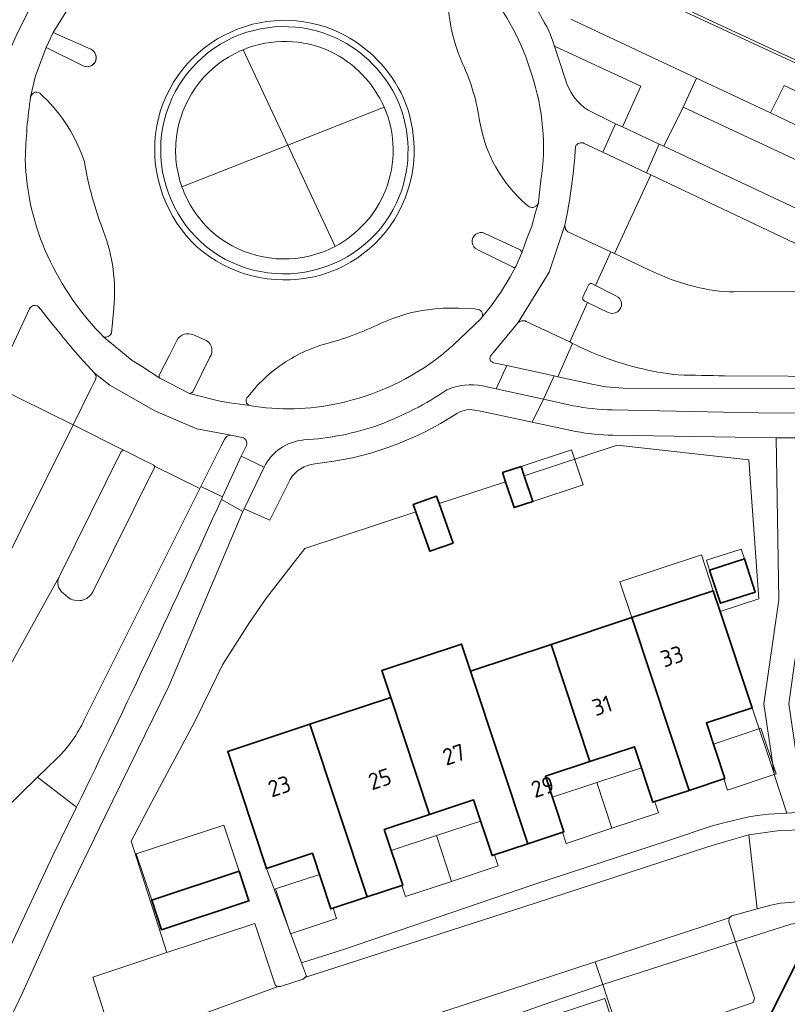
# Model space of a CAD drawing. Header units: metres. Extents: x 149984 to 156489, y 469398 to 478068.
# Tile 472 of 656: x 153857 to 153919, y 473447 to 473527. Entities that reach past the tile are written whole.
import ezdxf
from ezdxf.enums import TextEntityAlignment as Align

# ---------------------------------------------------------------- set-up
doc = ezdxf.new("R2010")
doc.units = ezdxf.units.M
doc.header["$LTSCALE"] = 0.75
for name, color, linetype, lineweight in [('B-WE-GR-BEPLANTING_CULTUUR_HEESTERS-GV', 252, 'Continuous', 18), ('B-WE-GR-BEPLANTING_CULTUUR_VASTE PLANTENVAK-GV', 252, 'Continuous', 18), ('B-WE-OG-BEBOUWING-GV', 6, 'Continuous', 35), ('B-WE-OG-BEBOUWING-T18', 1, 'Continuous', 18), ('B-WE-OG-BEBOUWING_LUIFEL-GV', 6, 'Continuous', 18), ('B-WE-OG-TERREIN_BEGROEID-GV', 252, 'Continuous', 18), ('B-WE-OG-TERREIN_ERF-GV', 252, 'Continuous', 18), ('B-WE-OG-TERREIN_OEVER-GV', 252, 'Continuous', 18), ('B-WE-OG-WATER_MEER-GV', 252, 'Continuous', 18), ('B-WE-VH-GESLOTENVERHARDING_ASFALT-GV', 252, 'Continuous', 18), ('B-WE-VH-OPENVERHARDING_BETONELEMENT-GV', 252, 'Continuous', 18), ('B-WE-VH-OPENVERHARDING_BETONSTRAATSTEEN-GV', 252, 'Continuous', 18), ('B-WE-VH-OPENVERHARDING_STRAATBAKSTEEN-GV', 252, 'Continuous', 18), ('B-WE-VH-OPENVERHARDING_TEGEL-GV', 252, 'Continuous', 18)]:
    doc.layers.add(name, color=color, linetype=linetype, lineweight=lineweight)
doc.styles.add('NLCS-ISO-M750-T18', font='NLCS-ISO.ttf', dxfattribs={"height": 1.35})

msp = doc.modelspace()

# ---------------------------------------------------------------- linework, layer by layer
at = {"layer": 'B-WE-GR-BEPLANTING_CULTUUR_HEESTERS-GV'}
for points in [[(153892.086, 473531.504, 0.138901), (153893.164, 473523.643)], [(153898.772, 473522.727, 0.100494), (153895, 473529.817)], [(153893.164, 473523.643, -0.070947), (153894.57, 473518.882)], [(153899.517, 473514.154, 0.11792), (153898.772, 473522.727)], [(153859.009, 473521.129, 0.629539), (153858.169, 473520.956)], [(153858.161, 473520.945, 0.031394), (153857.73, 473515.879)], [(153862.515, 473515.654, 0.128658), (153859.178, 473520.961)], [(153894.57, 473518.882, 0.17508), (153898.3, 473512.242)], [(153857.73, 473515.879, 0.102932), (153859.549, 473508.02)], [(153864.076, 473510.011, -0.048684), (153862.515, 473515.654)], [(153898.564, 473512.024, 0.451854), (153899.308, 473512.324)], [(153864.908, 473503.815, 0.113293), (153864.076, 473510.011)], [(153859.549, 473508.02, 0.086635), (153864.087, 473501.465)], [(153892.875, 473503.804, 0.125058), (153886.246, 473502.437)], [(153894.703, 473503.014, 0.536672), (153894.431, 473503.696)], [(153894.649, 473502.949, 0.059096), (153894.703, 473503.014)], [(153886.246, 473502.437, -0.044818), (153881.677, 473500.794)], [(153864.087, 473501.465, 0.358236), (153864.712, 473501.781)], [(153881.677, 473500.794, 0.043237), (153879.774, 473500)], [(153891.457, 473500, 0.016748), (153892.461, 473500.849)], [(153879.774, 473500, 0.092288), (153876.319, 473497.291)], [(153883.105, 473496.087, 0.115972), (153891.457, 473500)], [(153875.754, 473496.615, 0.582381), (153875.912, 473495.911)], [(153875.912, 473495.911, 0.097039), (153883.105, 473496.087)], [(153892.7, 473495.277, -0.122126), (153881.203, 473491.193)], [(153894.372, 473495.496, 0.206402), (153892.7, 473495.277)], [(153905.348, 473493.515, -0.04588), (153902.341, 473493.807)], [(153881.203, 473491.193, 0.22316), (153879.181, 473489.922)]]:
    msp.add_lwpolyline(points, format="xyb", dxfattribs=at)
at = {"layer": 'B-WE-GR-BEPLANTING_CULTUUR_HEESTERS-GV', "flags": 128}
for points in [[(153858.169, 473520.956), (153858.161, 473520.945)], [(153859.178, 473520.961), (153859.009, 473521.129)], [(153899.308, 473512.324), (153899.327, 473512.393), (153899.517, 473514.154)], [(153898.3, 473512.242), (153898.564, 473512.024)], [(153864.712, 473501.781), (153864.908, 473503.815)], [(153894.431, 473503.696), (153894.138, 473503.763), (153892.875, 473503.804)], [(153892.461, 473500.849), (153894.649, 473502.949)], [(153876.319, 473497.291), (153875.754, 473496.615)], [(153902.341, 473493.807), (153898.811, 473494.555), (153894.372, 473495.496)], [(153889.382, 473487.304), (153889.173, 473487.898), (153891.06, 473488.563), (153891.269, 473487.959), (153896.653, 473489.731), (153896.406, 473490.477), (153897.907, 473490.974), (153898.155, 473490.225), (153905.698, 473492.707), (153916.371, 473491.506), (153917.164, 473480.254), (153914.037, 473479.219), (153916.622, 473471.406), (153918.411, 473466.082), (153917.572, 473471.722), (153918.783, 473480.161), (153918.587, 473493.306), (153905.348, 473493.515)], [(153879.181, 473489.922), (153877.548, 473486.619), (153875.461, 473487.543), (153875.361, 473487.327), (153869.368, 473473.151), (153864.18, 473462.57), (153860.74, 473455.48), (153857.49, 473448.3), (153854.46, 473441.95)], [(153864.79, 473444.55), (153863.189, 473449.582), (153869.207, 473451.564), (153866.312, 473460.593), (153867.988, 473463.798), (153871.46, 473470.29), (153872.74, 473472.88), (153873.7, 473474.9), (153875.9, 473478.33), (153877.27, 473480.33), (153880.37, 473484.33), (153889.382, 473487.304)]]:
    msp.add_lwpolyline(points, dxfattribs=at)
at = {"layer": 'B-WE-GR-BEPLANTING_CULTUUR_VASTE PLANTENVAK-GV'}
for points in [[(153882.46, 473524.614, 0.209367), (153875.391, 473524.758)], [(153875.391, 473524.758, 0.023848), (153874.677, 473524.425)], [(153886.814, 473520.093, 0.177013), (153882.46, 473524.614)], [(153874.677, 473524.425, 0.246039), (153869.98, 473517.684)], [(153886.917, 473513.355, 0.200503), (153886.814, 473520.093)], [(153869.98, 473517.684, 0.116983), (153870.419, 473513.641)], [(153870.419, 473513.641, 0.121537), (153872.742, 473510.113)], [(153882.835, 473508.813, 0.177414), (153886.917, 473513.355)], [(153872.742, 473510.113, 0.247513), (153880.738, 473508.022)], [(153880.738, 473508.022, 0.063555), (153882.835, 473508.813)]]:
    msp.add_lwpolyline(points, format="xyb", dxfattribs=at)
at = {"layer": 'B-WE-GR-BEPLANTING_CULTUUR_VASTE PLANTENVAK-GV', "flags": 128}
for points in [[(153870.419, 473513.641), (153879.004, 473517.019), (153875.391, 473524.758)], [(153875.391, 473524.758), (153879.004, 473517.019)], [(153886.814, 473520.093), (153879.004, 473517.019), (153882.835, 473508.813)], [(153879.004, 473517.019), (153886.814, 473520.093)], [(153882.835, 473508.813), (153879.004, 473517.019), (153870.419, 473513.641)]]:
    msp.add_lwpolyline(points, dxfattribs=at)
at = {"layer": 'B-WE-OG-BEBOUWING-GV', "flags": 128}
for points in [[(153896.406, 473490.477), (153896.653, 473489.731), (153897.348, 473487.633), (153898.849, 473488.129), (153898.155, 473490.225), (153897.907, 473490.974)], [(153889.382, 473487.304), (153890.513, 473484.094), (153892.4, 473484.759), (153891.269, 473487.959), (153891.06, 473488.563), (153889.173, 473487.898)], [(153913.187, 473482.575), (153914.062, 473479.877), (153916.88, 473480.79), (153916.006, 473483.488)], [(153911.515, 473464.712), (153914.413, 473465.671), (153912.919, 473470.181), (153916.622, 473471.406), (153914.037, 473479.219), (153913.48, 473480.901), (153906.88, 473478.716)], [(153900.336, 473476.55), (153903.477, 473467.055), (153907.101, 473468.254), (153908.594, 473463.745), (153911.515, 473464.712), (153906.88, 473478.716)], [(153887.343, 473472.249), (153890.486, 473462.754), (153894.058, 473463.936), (153895.551, 473459.427), (153898.448, 473460.386), (153893.812, 473474.39), (153893.088, 473476.578), (153886.619, 473474.437)], [(153898.448, 473460.386), (153901.371, 473461.354), (153899.878, 473465.864), (153903.477, 473467.055), (153900.336, 473476.55), (153893.812, 473474.39)], [(153890.486, 473462.754), (153887.343, 473472.249), (153880.787, 473470.078), (153885.424, 473456.074), (153888.316, 473457.032), (153886.823, 473461.541)], [(153880.787, 473470.078), (153874.14, 473467.878), (153877.285, 473458.386), (153880.995, 473459.611), (153882.487, 473455.102), (153885.424, 473456.074)], [(153868.767, 473453.411), (153875.855, 473455.749), (153875.062, 473458.152), (153867.973, 473455.814)], [(153924.29, 473443.54), (153920.708, 473445.343), (153922.055, 473448.024), (153924.072, 473452.046), (153921.526, 473453.324), (153919.508, 473449.302), (153918.162, 473446.621), (153913.382, 473437.093), (153919.512, 473434.017)]]:
    msp.add_lwpolyline(points, close=True, dxfattribs=at)
at = {"layer": 'B-WE-OG-BEBOUWING_LUIFEL-GV', "flags": 128}
for points in [[(153897.907, 473490.974), (153898.849, 473488.129), (153902.939, 473489.483), (153901.997, 473492.328)], [(153906.88, 473478.716), (153913.48, 473480.901), (153912.514, 473483.817), (153905.914, 473481.632)], [(153913.187, 473482.575), (153916.006, 473483.488), (153915.75, 473484.278), (153912.931, 473483.365)], [(153913.486, 473468.469), (153914.413, 473465.671), (153914.336, 473465.645), (153914.635, 473464.741), (153918.567, 473466.042), (153917.342, 473469.745)], [(153907.668, 473466.543), (153904.044, 473465.344), (153905.27, 473461.641), (153909.037, 473462.888), (153908.738, 473463.793), (153908.594, 473463.745)], [(153904.044, 473465.344), (153900.445, 473464.152), (153901.371, 473461.354), (153901.27, 473461.321), (153901.57, 473460.415), (153905.27, 473461.641)], [(153867.973, 473455.814), (153875.062, 473458.152), (153873.824, 473461.903), (153866.722, 473459.566)], [(153894.624, 473462.226), (153891.052, 473461.044), (153892.28, 473457.338), (153896.051, 473458.588), (153895.751, 473459.493), (153895.551, 473459.427)], [(153891.052, 473461.044), (153887.389, 473459.832), (153888.316, 473457.032), (153888.24, 473457.007), (153888.54, 473456.1), (153892.28, 473457.338)], [(153881.56, 473457.903), (153878.014, 473456.729), (153879.217, 473453.095), (153882.946, 473454.329), (153882.671, 473455.163), (153882.487, 473455.102)], [(153900.587, 473446.488), (153902.02, 473442.219), (153902.964, 473439.406), (153904.134, 473439.79), (153903.208, 473442.609), (153906.093, 473443.557), (153904.688, 473447.835)]]:
    msp.add_lwpolyline(points, close=True, dxfattribs=at)
at = {"layer": 'B-WE-OG-TERREIN_BEGROEID-GV', "flags": 128}
for points in [[(153901.943, 473527.237), (153912.13, 473522.448), (153918.12, 473519.632), (153919.217, 473521.86), (153930.99, 473516.332), (153933.771, 473515.06), (153934.593, 473516.943), (153929.022, 473519.566), (153909.046, 473528.849)], [(153905.565, 473518.756), (153906.112, 473518.493), (153907.599, 473521.795), (153900.618, 473525.036), (153901.49, 473522.385)], [(153903.344, 473519.843), (153905.565, 473518.756)], [(153926.562, 473505.995), (153926.414, 473506.064), (153908.421, 473514.614), (153905.471, 473508.225), (153908.315, 473506.893)], [(153915.551, 473505.153), (153924.89, 473505.134), (153926.373, 473505.148)], [(153853.106, 473477.271), (153861.607, 473494.343), (153855.135, 473497.534), (153854.236, 473495.712), (153848.902, 473485.93), (153848.176, 473484.401), (153849.335, 473483.816), (153828.52, 473439.031), (153830.841, 473443.107), (153837.769, 473454.748)], [(153871.96, 473489.355), (153871.87, 473489.176), (153862.512, 473470.442)], [(153873.62, 473488.29), (153873.718, 473488.506), (153871.96, 473489.355)], [(153860.285, 473467.302), (153858.719, 473465.774), (153861.868, 473463.344)], [(153777.99, 473284.39), (153792.85, 473316.07), (153797.49, 473326.12), (153802.27, 473336.2), (153810.37, 473353.73), (153815.45, 473364.39), (153820.23, 473374.66), (153825.31, 473385.35), (153833.83, 473403.85), (153836.96, 473410.26), (153843.44, 473424.3), (153846.9, 473431.59), (153856.01, 473450.98), (153858.57, 473456.49), (153859.97, 473459.44), (153861.868, 473463.344), (153858.719, 473465.774), (153850.317, 473457.576)]]:
    msp.add_lwpolyline(points, dxfattribs=at)
at = {"layer": 'B-WE-OG-TERREIN_BEGROEID-GV'}
for points in [[(153901.49, 473522.385, 0.181567), (153903.344, 473519.843)], [(153908.315, 473506.893, 0.061445), (153912.404, 473505.456)], [(153912.404, 473505.456, 0.074686), (153915.551, 473505.153)], [(153861.868, 473463.344, 0.00769), (153873.62, 473488.29)], [(153862.512, 473470.442, -0.090744), (153860.285, 473467.302)]]:
    msp.add_lwpolyline(points, format="xyb", dxfattribs=at)
at = {"layer": 'B-WE-OG-TERREIN_BEGROEID-GV', "flags": 128}
msp.add_lwpolyline([(154000, 473478.44), (153954.052, 473500), (153939.82, 473506.68), (153911.029, 473520.106), (153909.477, 473516.93), (153923.375, 473510.41), (153931.271, 473506.663), (153937.38, 473503.796), (153945.479, 473500), (153953.93, 473496.039), (153954.016, 473496.001), (154000, 473474.457), (154022.968, 473463.686), (154025.879, 473462.321), (154026.109, 473462.189), (154027.715, 473465.598), (154010.546, 473473.495)], close=True, dxfattribs=at)
at = {"layer": 'B-WE-OG-TERREIN_ERF-GV', "flags": 128}
for points in [[(153880.787, 473470.078), (153887.343, 473472.249), (153886.619, 473474.437), (153893.088, 473476.578), (153893.812, 473474.39), (153900.336, 473476.55), (153906.88, 473478.716), (153913.48, 473480.901), (153914.037, 473479.219), (153917.164, 473480.254), (153916.371, 473491.506), (153905.698, 473492.707), (153898.155, 473490.225), (153898.849, 473488.129), (153897.348, 473487.633), (153896.653, 473489.731), (153891.269, 473487.959), (153892.4, 473484.759), (153890.513, 473484.094), (153889.382, 473487.304), (153880.37, 473484.33), (153877.27, 473480.33), (153875.9, 473478.33), (153873.7, 473474.9), (153872.74, 473472.88), (153871.46, 473470.29), (153867.988, 473463.798), (153866.312, 473460.593), (153869.207, 473451.564), (153876.334, 473453.911), (153877.99, 473448.95), (153878.14, 473448.8), (153878.229, 473448.803), (153878.41, 473448.81), (153880.26, 473449.42), (153880.395, 473449.539), (153880.51, 473449.64), (153880.103, 473450.726), (153877.285, 473458.386), (153874.14, 473467.878)], [(153913.187, 473482.575), (153916.006, 473483.488), (153916.88, 473480.79), (153914.062, 473479.877)], [(153918.411, 473466.082), (153916.622, 473471.406), (153912.919, 473470.181), (153914.413, 473465.671), (153911.515, 473464.712), (153908.594, 473463.745), (153907.101, 473468.254), (153903.477, 473467.055), (153899.878, 473465.864), (153901.371, 473461.354), (153898.448, 473460.386), (153895.551, 473459.427), (153894.058, 473463.936), (153890.486, 473462.754), (153886.823, 473461.541), (153888.316, 473457.032), (153885.424, 473456.074), (153882.487, 473455.102), (153880.995, 473459.611), (153877.285, 473458.386), (153880.103, 473450.726), (153883.6, 473451.83), (153898.95, 473457.08), (153909.85, 473460.64), (153913.4, 473461.83), (153914.55, 473462.15), (153916.37, 473462.56), (153917.05, 473462.67), (153917.96, 473462.78), (153918.94, 473462.85), (153919.448, 473462.865), (153918.434, 473465.929)], [(153868.767, 473453.411), (153867.973, 473455.814), (153875.062, 473458.152), (153875.855, 473455.749)]]:
    msp.add_lwpolyline(points, close=True, dxfattribs=at)
for points in [[(153955.05, 473437.82), (153923.89, 473453.67), (153923.35, 473453.85), (153922.84, 473453.98), (153921.71, 473454.03), (153921.01, 473454.02), (153920.38, 473453.96), (153919.76, 473453.88), (153915.279, 473452.441), (153916.81, 473447.87), (153916.72, 473447.51), (153906.241, 473443.885), (153904.894, 473447.886), (153904.522, 473448.991), (153900.246, 473447.51), (153897.57, 473446.58)], [(153918.162, 473446.621), (153919.508, 473449.302), (153921.526, 473453.324), (153924.072, 473452.046), (153922.055, 473448.024), (153920.708, 473445.343)]]:
    msp.add_lwpolyline(points, dxfattribs=at)
at = {"layer": 'B-WE-OG-TERREIN_OEVER-GV', "flags": 128}
msp.add_lwpolyline([(154026.59, 473474.44), (154000, 473486.876), (153991.61, 473490.8), (153984.999, 473493.809), (153971.749, 473499.999), (153971.747, 473500), (153952.68, 473509.01), (153937.1, 473516.35), (153918.725, 473524.593), (153909.243, 473529.017), (153905.545, 473532.201), (153905.307, 473531.841), (153909.046, 473528.849), (153929.022, 473519.566), (153934.593, 473516.943), (153934.675, 473517.13), (153934.788, 473517.068), (153936.659, 473516.218), (153936.567, 473516.014), (153962.153, 473503.968), (153993.81, 473489.141), (154026.787, 473473.741)], dxfattribs=at)
at = {"layer": 'B-WE-OG-WATER_MEER-GV', "flags": 128}
msp.add_lwpolyline([(153918.05, 473599.4), (153916.09, 473593.34), (153909.271, 473570.643), (153906.085, 473559.529), (153905.545, 473532.201), (153909.243, 473529.017), (153918.725, 473524.593), (153937.1, 473516.35), (153952.68, 473509.01), (153971.747, 473500), (153971.749, 473499.999), (153984.999, 473493.809), (153991.61, 473490.8), (154000, 473486.876), (154026.59, 473474.44)], dxfattribs=at)
at = {"layer": 'B-WE-VH-GESLOTENVERHARDING_ASFALT-GV'}
for points in [[(153893.164, 473523.643, -0.138901), (153892.086, 473531.504)], [(153900.12, 473526.369, 0.022393), (153897.457, 473530.889)], [(153895, 473529.817, -0.100494), (153898.772, 473522.727)], [(153873.883, 473525.943, -0.235337), (153883.176, 473526.146)], [(153883.176, 473526.146, -0.177321), (153888.384, 473520.825)], [(153900.618, 473525.036, 0.013571), (153900.12, 473526.369)], [(153868.285, 473517.941, -0.249249), (153873.883, 473525.943)], [(153862.429, 473523.444, 1), (153863.045, 473524.788)], [(153863.045, 473524.788, -1), (153862.429, 473523.444)], [(153894.57, 473518.882, 0.070947), (153893.164, 473523.643)], [(153898.772, 473522.727, -0.11792), (153899.517, 473514.154)], [(153903.344, 473519.843, -0.181567), (153901.49, 473522.385)], [(153858.169, 473520.956, -0.629539), (153859.009, 473521.129)], [(153857.73, 473515.879, -0.031394), (153858.161, 473520.945)], [(153859.178, 473520.961, -0.128658), (153862.515, 473515.654)], [(153888.384, 473520.825, -0.19497), (153888.509, 473512.716)], [(153898.3, 473512.242, -0.17508), (153894.57, 473518.882)], [(153871.661, 473508.761, -0.237937), (153868.285, 473517.941)], [(153901.457, 473510.52, 0.033477), (153902.327, 473516.916)], [(153902.327, 473516.916, -0.429079), (153903.022, 473517.164)], [(153859.549, 473508.02, -0.102932), (153857.73, 473515.879)], [(153862.515, 473515.654, 0.048684), (153864.076, 473510.011)], [(153888.509, 473512.716, -0.247577), (153881.132, 473506.348)], [(153899.308, 473512.324, -0.451854), (153898.564, 473512.024)], [(153901.701, 473510.004, -0.260166), (153901.457, 473510.52)], [(153864.076, 473510.011, -0.113293), (153864.908, 473503.815)], [(153894.962, 473509.87, 1.017957), (153894.39, 473508.54)], [(153894.39, 473508.54, -1.017957), (153894.962, 473509.87)], [(153881.132, 473506.348, -0.239149), (153871.661, 473508.761)], [(153864.087, 473501.465, -0.086635), (153859.549, 473508.02)], [(153897.968, 473508.285, 0.204118), (153897.826, 473508.53)], [(153897.826, 473508.53, -0.204118), (153897.968, 473508.285)], [(153897.22, 473507.142, 0.381459), (153897.477, 473507.17)], [(153897.477, 473507.17, -0.381459), (153897.22, 473507.142)], [(153912.404, 473505.456, -0.061445), (153908.315, 473506.893)], [(153903.533, 473505.797, 0.308689), (153903.341, 473505.61)], [(153903.341, 473505.61, -0.308689), (153903.533, 473505.797)], [(153903.693, 473505.77, 0.180339), (153903.533, 473505.797)], [(153903.533, 473505.797, -0.180339), (153903.693, 473505.77)], [(153915.551, 473505.153, -0.074686), (153912.404, 473505.456)], [(153902.906, 473504.685, 0.319406), (153903.014, 473504.385)], [(153903.014, 473504.385, -0.319406), (153902.906, 473504.685)], [(153904.963, 473503.448, 1.017835), (153905.594, 473504.813)], [(153905.594, 473504.813, -1.017835), (153904.963, 473503.448)], [(153858.065, 473503.751, -0.449669), (153858.781, 473503.947)], [(153858.781, 473503.947, 0.010402), (153862.006, 473500)], [(153886.246, 473502.437, -0.125058), (153892.875, 473503.804)], [(153903.014, 473504.385, 0.077125), (153903.032, 473504.373)], [(153903.032, 473504.373, -0.077125), (153903.014, 473504.385)], [(153894.431, 473503.696, -0.536672), (153894.703, 473503.014)], [(153894.703, 473503.014, -0.059096), (153894.649, 473502.949)], [(153881.677, 473500.794, 0.044818), (153886.246, 473502.437)], [(153897.659, 473502.63, -0.234579), (153898.261, 473502.771)], [(153864.712, 473501.781, -0.358236), (153864.087, 473501.465)], [(153871.371, 473501.629, 0.400937), (153870.017, 473501.194)], [(153870.017, 473501.194, -0.400937), (153871.371, 473501.629)], [(153872.78, 473500, 0.421129), (153872.284, 473501.23)], [(153872.284, 473501.23, -0.421129), (153872.78, 473500)], [(153879.774, 473500, -0.043237), (153881.677, 473500.794)], [(153892.461, 473500.849, -0.016748), (153891.457, 473500)], [(153902.071, 473500.951, 0.023039), (153904.18, 473500)], [(153872.682, 473499.829, 0.056636), (153872.78, 473500)], [(153872.78, 473500, -0.056636), (153872.682, 473499.829)], [(153876.319, 473497.291, -0.092288), (153879.774, 473500)], [(153891.457, 473500, -0.115972), (153883.105, 473496.087)], [(153895.671, 473499.379, -0.571885), (153895.484, 473500)], [(153895.484, 473500, -0.038518), (153895.51, 473500.026)], [(153904.18, 473500, 0.066561), (153910.639, 473498.388)], [(153863.34, 473498.523, -0.320878), (153863.414, 473498.006)], [(153910.639, 473498.388, -0.00266), (153914.404, 473498.316)], [(153891.901, 473497.181, -0.16151), (153894.793, 473497.498)], [(153906.171, 473497.327, -0.052716), (153903.419, 473497.696)], [(153871.028, 473496.877, 0.171922), (153871.295, 473497.035)], [(153871.295, 473497.035, -0.171922), (153871.028, 473496.877)], [(153875.912, 473495.911, -0.582381), (153875.754, 473496.615)], [(153886.414, 473494.35, 0.05918), (153891.901, 473497.181)], [(153883.105, 473496.087, -0.097039), (153875.912, 473495.911)], [(153902.126, 473495.893, 0.042547), (153905.301, 473495.56)], [(153880.295, 473493.118, 0.069281), (153886.414, 473494.35)], [(153873.867, 473493.146, -0.293182), (153874.389, 473493.521)], [(153875.3, 473493.314, -0.449206), (153875.651, 473492.667)], [(153877.077, 473490.912, -0.262481), (153880.295, 473493.118)], [(153865.752, 473492.261, 0.330042), (153865.461, 473492.131)], [(153865.461, 473492.131, -0.330042), (153865.752, 473492.261)], [(153868.189, 473491.007, 0.148781), (153868.114, 473491.099)], [(153868.114, 473491.099, -0.148781), (153868.189, 473491.007)], [(153868.176, 473490.827, 0.238456), (153868.189, 473491.007)], [(153868.189, 473491.007, -0.238456), (153868.176, 473490.827)], [(153873.62, 473488.29, -0.00769), (153861.868, 473463.344)], [(153860.463, 473482.021, 0.358289), (153860.802, 473480.69)], [(153860.802, 473480.69, -0.358289), (153860.463, 473482.021)], [(153861.174, 473480.372, 0.467048), (153863.204, 473480.812)], [(153863.204, 473480.812, -0.467048), (153861.174, 473480.372)], [(153860.285, 473467.302, 0.090744), (153862.512, 473470.442)]]:
    msp.add_lwpolyline(points, format="xyb", dxfattribs=at)
at = {"layer": 'B-WE-VH-GESLOTENVERHARDING_ASFALT-GV', "flags": 128}
for points in [[(153855.972, 473522.741), (153856.318, 473524.349), (153856.989, 473525.879), (153857.925, 473527.805), (153859.207, 473530.035), (153859.753, 473530.54)], [(153859.753, 473530.54), (153859.207, 473530.035), (153857.925, 473527.805), (153856.989, 473525.879)], [(153858.161, 473520.945), (153858.565, 473522.642), (153859.407, 473524.943), (153859.982, 473526.144), (153861.138, 473528.025), (153862.671, 473530.003)], [(153862.671, 473530.003), (153861.138, 473528.025), (153859.982, 473526.144), (153863.045, 473524.788)], [(153859.982, 473526.144), (153859.407, 473524.943), (153862.429, 473523.444)], [(153863.045, 473524.788), (153859.982, 473526.144)], [(153862.429, 473523.444), (153859.407, 473524.943), (153858.565, 473522.642), (153858.161, 473520.945), (153858.169, 473520.956)], [(153901.49, 473522.385), (153900.618, 473525.036)], [(153859.009, 473521.129), (153859.178, 473520.961)], [(153903.022, 473517.164), (153904.537, 473516.441), (153905.565, 473518.756), (153903.344, 473519.843)], [(153899.517, 473514.154), (153899.327, 473512.393), (153899.308, 473512.324), (153899.064, 473511.583), (153898.775, 473510.458), (153898.352, 473509.365), (153897.968, 473508.285), (153897.477, 473507.17), (153897.027, 473506.355), (153896.326, 473505.183), (153895.503, 473504.008), (153894.703, 473503.014)], [(153897.968, 473508.285), (153898.352, 473509.365), (153898.775, 473510.458), (153899.064, 473511.583), (153899.308, 473512.324)], [(153898.564, 473512.024), (153898.3, 473512.242)], [(153895.51, 473500.026), (153897.659, 473502.63), (153900.194, 473506.728), (153901.457, 473510.52)], [(153901.457, 473510.52), (153900.194, 473506.728), (153897.659, 473502.63)], [(153897.826, 473508.53), (153894.962, 473509.87)], [(153894.962, 473509.87), (153897.826, 473508.53)], [(153903.932, 473505.634), (153905.178, 473508.36), (153901.701, 473510.004)], [(153894.39, 473508.54), (153897.22, 473507.142)], [(153897.22, 473507.142), (153894.39, 473508.54)], [(153897.477, 473507.17), (153897.968, 473508.285)], [(153905.471, 473508.225), (153905.178, 473508.36), (153903.932, 473505.634), (153905.594, 473504.813)], [(153908.315, 473506.893), (153905.471, 473508.225)], [(153894.703, 473503.014), (153895.503, 473504.008), (153896.326, 473505.183), (153897.027, 473506.355), (153897.477, 473507.17)], [(153903.341, 473505.61), (153903.235, 473505.385), (153903.023, 473504.933), (153902.906, 473504.685)], [(153902.906, 473504.685), (153903.023, 473504.933), (153903.235, 473505.385), (153903.341, 473505.61)], [(153905.594, 473504.813), (153903.932, 473505.634), (153903.693, 473505.77)], [(153903.693, 473505.77), (153903.932, 473505.634)], [(153926.373, 473505.148), (153924.89, 473505.134), (153915.551, 473505.153)], [(153864.908, 473503.815), (153864.712, 473501.781)], [(153892.875, 473503.804), (153894.138, 473503.763), (153894.431, 473503.696)], [(153898.261, 473502.771), (153898.311, 473502.735), (153901.845, 473501.069), (153903.298, 473504.276), (153903.062, 473504.362), (153903.032, 473504.373)], [(153904.963, 473503.448), (153903.298, 473504.276), (153901.845, 473501.069), (153902.071, 473500.951)], [(153903.032, 473504.373), (153903.062, 473504.362), (153903.298, 473504.276), (153904.963, 473503.448)], [(153856.821, 473501.081), (153858.065, 473503.751)], [(153894.649, 473502.949), (153892.461, 473500.849)], [(153864.087, 473501.465), (153866.384, 473499.559), (153867.063, 473499.15), (153868.627, 473498.116), (153868.601, 473498.167), (153868.586, 473498.2), (153868.573, 473498.254), (153868.57, 473498.308), (153868.577, 473498.349), (153868.59, 473498.382), (153869.411, 473500), (153870.017, 473501.194)], [(153875.912, 473495.911), (153874.296, 473496.139), (153873.381, 473496.3), (153871.028, 473496.877), (153868.627, 473498.116), (153867.063, 473499.15), (153866.384, 473499.559), (153864.087, 473501.465)], [(153872.284, 473501.23), (153871.371, 473501.629)], [(153871.371, 473501.629), (153872.284, 473501.23)], [(153870.017, 473501.194), (153869.411, 473500), (153868.59, 473498.382), (153868.577, 473498.349), (153868.57, 473498.308), (153868.573, 473498.254), (153868.586, 473498.2), (153868.601, 473498.167), (153868.627, 473498.116), (153871.028, 473496.877)], [(153862.006, 473500), (153862.179, 473499.798), (153863.34, 473498.523), (153864.577, 473497.558), (153868.238, 473495.474), (153871.642, 473494.03), (153874.389, 473493.521), (153875.3, 473493.314)], [(153871.295, 473497.035), (153872.682, 473499.829)], [(153872.682, 473499.829), (153871.295, 473497.035)], [(153894.793, 473497.498), (153895.88, 473497.275), (153896.743, 473499.161), (153895.671, 473499.379)], [(153874.389, 473493.521), (153871.642, 473494.03), (153868.238, 473495.474), (153864.577, 473497.558), (153863.34, 473498.523)], [(153903.419, 473497.696), (153900.879, 473498.242), (153900.596, 473498.318), (153899.729, 473496.425), (153902.126, 473495.893)], [(153914.404, 473498.316), (153924.69, 473498.27), (153930.946, 473498.228)], [(153863.414, 473498.006), (153863.314, 473497.811), (153863.047, 473497.27), (153861.607, 473494.343), (153865.752, 473492.261), (153866.08, 473492.099), (153866.529, 473491.878), (153866.978, 473491.657), (153867.427, 473491.436), (153867.877, 473491.215), (153868.114, 473491.099)], [(153871.028, 473496.877), (153873.381, 473496.3), (153874.296, 473496.139), (153875.912, 473495.911)], [(153875.754, 473496.615), (153876.319, 473497.291)], [(153930.988, 473497.26), (153930.898, 473497.26), (153906.171, 473497.327)], [(153905.301, 473495.56), (153914.31, 473495.366), (153917.149, 473495.325), (153928.734, 473495.248), (153933.461, 473495.33)], [(153865.752, 473492.261), (153861.607, 473494.343), (153853.106, 473477.271)], [(153868.189, 473491.007), (153871.87, 473489.176), (153871.96, 473489.355), (153873.6, 473492.636), (153873.867, 473493.146)], [(153875.651, 473492.667), (153875.212, 473491.798), (153877.077, 473490.912)], [(153828.52, 473439.031), (153832.668, 473436.867), (153836.509, 473443.961), (153847.818, 473461.953), (153853.73, 473469.87), (153860.463, 473482.021), (153860.519, 473482.122), (153865.461, 473492.131)], [(153865.461, 473492.131), (153860.519, 473482.122), (153860.463, 473482.021)], [(153868.114, 473491.099), (153867.877, 473491.215), (153867.427, 473491.436), (153866.978, 473491.657), (153866.529, 473491.878), (153866.08, 473492.099), (153865.752, 473492.261)], [(153862.512, 473470.442), (153871.87, 473489.176), (153868.189, 473491.007)], [(153863.204, 473480.812), (153868.176, 473490.827)], [(153868.176, 473490.827), (153863.204, 473480.812)], [(153849.091, 473430.186), (153849.893, 473431.943), (153854.46, 473441.95), (153857.49, 473448.3), (153860.74, 473455.48), (153864.18, 473462.57), (153869.368, 473473.151), (153875.361, 473487.327), (153873.62, 473488.29)], [(153860.463, 473482.021), (153853.73, 473469.87)], [(153860.802, 473480.69), (153861.174, 473480.372)], [(153861.174, 473480.372), (153860.802, 473480.69)], [(153850.317, 473457.576), (153858.719, 473465.774), (153860.285, 473467.302)], [(153861.868, 473463.344), (153859.97, 473459.44), (153858.57, 473456.49), (153856.01, 473450.98), (153846.9, 473431.59), (153843.44, 473424.3), (153836.96, 473410.26), (153833.83, 473403.85), (153825.31, 473385.35), (153820.23, 473374.66), (153815.45, 473364.39), (153810.37, 473353.73), (153802.27, 473336.2), (153797.49, 473326.12), (153792.85, 473316.07), (153777.99, 473284.39)]]:
    msp.add_lwpolyline(points, dxfattribs=at)
for points in [[(153905.565, 473518.756), (153904.537, 473516.441), (153908.059, 473514.784), (153909.106, 473517.102), (153906.112, 473518.493)], [(153926.414, 473506.064), (153926.562, 473505.995), (153930.213, 473504.288), (153932.463, 473503.833), (153934.537, 473503.382), (153937.062, 473502.751), (153938.775, 473502.12), (153953.552, 473495.042), (153954.016, 473496.001), (153953.93, 473496.039), (153945.479, 473500), (153937.38, 473503.796), (153931.271, 473506.663), (153923.375, 473510.41), (153909.477, 473516.93), (153909.106, 473517.102), (153908.059, 473514.784), (153908.421, 473514.614)], [(153900.596, 473498.318), (153896.743, 473499.161), (153895.88, 473497.275), (153899.729, 473496.425)], [(153875.461, 473487.543), (153877.077, 473490.912), (153875.212, 473491.798), (153873.718, 473488.506), (153873.62, 473488.29), (153875.361, 473487.327)]]:
    msp.add_lwpolyline(points, close=True, dxfattribs=at)
at = {"layer": 'B-WE-VH-OPENVERHARDING_BETONELEMENT-GV'}
for points in [[(153883.176, 473526.146, 0.235337), (153873.883, 473525.943)], [(153874.086, 473525.508, -0.23201), (153882.952, 473525.689)], [(153888.384, 473520.825, 0.177321), (153883.176, 473526.146)], [(153873.883, 473525.943, 0.249249), (153868.285, 473517.941)], [(153868.779, 473517.888, -0.245295), (153874.086, 473525.508)], [(153882.952, 473525.689, -0.174585), (153887.92, 473520.616)], [(153887.92, 473520.616, -0.195896), (153888.061, 473512.913)], [(153888.509, 473512.716, 0.19497), (153888.384, 473520.825)], [(153868.285, 473517.941, 0.237937), (153871.661, 473508.761)], [(153871.974, 473509.153, -0.241427), (153868.779, 473517.888)], [(153888.061, 473512.913, -0.247376), (153880.992, 473506.852)], [(153881.132, 473506.348, 0.247577), (153888.509, 473512.716)], [(153871.661, 473508.761, 0.239149), (153881.132, 473506.348)], [(153880.992, 473506.852, -0.24585), (153871.974, 473509.153)]]:
    msp.add_lwpolyline(points, format="xyb", dxfattribs=at)
at = {"layer": 'B-WE-VH-OPENVERHARDING_BETONSTRAATSTEEN-GV'}
for points in [[(153882.952, 473525.689, 0.23201), (153874.086, 473525.508)], [(153874.086, 473525.508, 0.245295), (153868.779, 473517.888)], [(153875.391, 473524.758, -0.209367), (153882.46, 473524.614)], [(153887.92, 473520.616, 0.174585), (153882.952, 473525.689)], [(153874.677, 473524.425, -0.023848), (153875.391, 473524.758)], [(153882.46, 473524.614, -0.177013), (153886.814, 473520.093)], [(153869.98, 473517.684, -0.246039), (153874.677, 473524.425)], [(153888.061, 473512.913, 0.195896), (153887.92, 473520.616)], [(153886.814, 473520.093, -0.200503), (153886.917, 473513.355)], [(153868.779, 473517.888, 0.241427), (153871.974, 473509.153)], [(153870.419, 473513.641, -0.116983), (153869.98, 473517.684)], [(153872.742, 473510.113, -0.121537), (153870.419, 473513.641)], [(153886.917, 473513.355, -0.177414), (153882.835, 473508.813)], [(153880.992, 473506.852, 0.247376), (153888.061, 473512.913)], [(153880.738, 473508.022, -0.247513), (153872.742, 473510.113)], [(153871.974, 473509.153, 0.24585), (153880.992, 473506.852)], [(153882.835, 473508.813, -0.063555), (153880.738, 473508.022)], [(153904.18, 473500, -0.023039), (153902.071, 473500.951)], [(153910.639, 473498.388, -0.066561), (153904.18, 473500)], [(153914.404, 473498.316, 0.00266), (153910.639, 473498.388)], [(153903.419, 473497.696, 0.052716), (153906.171, 473497.327)]]:
    msp.add_lwpolyline(points, format="xyb", dxfattribs=at)
at = {"layer": 'B-WE-VH-OPENVERHARDING_BETONSTRAATSTEEN-GV', "flags": 128}
for points in [[(153902.071, 473500.951), (153900.879, 473498.242), (153903.419, 473497.696)], [(153930.946, 473498.228), (153924.69, 473498.27), (153914.404, 473498.316)], [(153906.171, 473497.327), (153930.898, 473497.26), (153930.988, 473497.26)], [(153921.512, 473462.991), (153919.448, 473462.865), (153918.94, 473462.85), (153917.96, 473462.78), (153917.05, 473462.67), (153916.37, 473462.56), (153914.55, 473462.15), (153913.4, 473461.83), (153909.85, 473460.64), (153898.95, 473457.08), (153883.6, 473451.83), (153880.103, 473450.726), (153880.51, 473449.64), (153880.395, 473449.539), (153899.05, 473455.56), (153913.04, 473460.15), (153915.223, 473460.788), (153916.36, 473461.12), (153918.66, 473461.43), (153919.56, 473461.47)], [(153877.73, 473442.22), (153903.908, 473450.816), (153914.78, 473454.38), (153914.99, 473454.55), (153917.043, 473455.121), (153916.36, 473461.12), (153915.223, 473460.788), (153913.04, 473460.15), (153899.05, 473455.56), (153880.395, 473449.539), (153880.26, 473449.42), (153878.41, 473448.81), (153878.229, 473448.803), (153872.6, 473446.75)]]:
    msp.add_lwpolyline(points, dxfattribs=at)
for points in [[(153916.36, 473461.12), (153917.043, 473455.121), (153918.14, 473455.4), (153918.94, 473455.56), (153919.63, 473455.62), (153920.21, 473455.69), (153921.38, 473455.68), (153922.02, 473455.65), (153921.71, 473461.54), (153921.09, 473461.55), (153920.136, 473461.513), (153919.56, 473461.47), (153918.66, 473461.43)], [(153876.334, 473453.911), (153869.207, 473451.564), (153863.189, 473449.582), (153864.79, 473444.55), (153864.82, 473444.33), (153864.74, 473444.12), (153868.29, 473445.32), (153872.6, 473446.75), (153878.229, 473448.803), (153878.14, 473448.8), (153877.99, 473448.95)], [(153904.894, 473447.886), (153906.241, 473443.885), (153916.72, 473447.51), (153916.81, 473447.87), (153915.279, 473452.441), (153904.522, 473448.991)]]:
    msp.add_lwpolyline(points, close=True, dxfattribs=at)
at = {"layer": 'B-WE-VH-OPENVERHARDING_STRAATBAKSTEEN-GV', "flags": 128}
msp.add_lwpolyline([(153918.587, 473493.306), (153918.783, 473480.161), (153917.572, 473471.722), (153918.411, 473466.082), (153918.434, 473465.929), (153919.448, 473462.865), (153921.512, 473462.991), (153920.382, 473466.404), (153919.593, 473471.721), (153920.476, 473477.881), (153920.786, 473480.044), (153920.675, 473487.398), (153920.618, 473487.406), (153920.539, 473491.175), (153920.618, 473491.177), (153920.586, 473493.298)], close=True, dxfattribs=at)
at = {"layer": 'B-WE-VH-OPENVERHARDING_TEGEL-GV'}
for points in [[(153897.457, 473530.889, -0.022393), (153900.12, 473526.369)], [(153900.12, 473526.369, -0.013571), (153900.618, 473525.036)], [(153902.327, 473516.916, -0.033477), (153901.457, 473510.52)], [(153903.022, 473517.164, 0.429079), (153902.327, 473516.916)], [(153901.457, 473510.52, 0.260166), (153901.701, 473510.004)], [(153858.781, 473503.947, 0.449669), (153858.065, 473503.751)], [(153862.006, 473500, -0.010402), (153858.781, 473503.947)], [(153898.261, 473502.771, 0.234579), (153897.659, 473502.63)], [(153895.484, 473500, 0.571885), (153895.671, 473499.379)], [(153895.51, 473500.026, 0.038518), (153895.484, 473500)], [(153863.414, 473498.006, 0.320878), (153863.34, 473498.523)], [(153894.793, 473497.498, 0.16151), (153891.901, 473497.181)], [(153891.901, 473497.181, -0.05918), (153886.414, 473494.35)], [(153905.301, 473495.56, -0.042547), (153902.126, 473495.893)], [(153881.203, 473491.193, 0.122126), (153892.7, 473495.277)], [(153892.7, 473495.277, -0.206402), (153894.372, 473495.496)], [(153886.414, 473494.35, -0.069281), (153880.295, 473493.118)], [(153874.389, 473493.521, 0.293182), (153873.867, 473493.146)], [(153902.341, 473493.807, 0.04588), (153905.348, 473493.515)], [(153875.651, 473492.667, 0.449206), (153875.3, 473493.314)], [(153880.295, 473493.118, 0.262481), (153877.077, 473490.912)], [(153879.181, 473489.922, -0.22316), (153881.203, 473491.193)]]:
    msp.add_lwpolyline(points, format="xyb", dxfattribs=at)
at = {"layer": 'B-WE-VH-OPENVERHARDING_TEGEL-GV', "flags": 128}
for points in [[(153900.618, 473525.036), (153907.599, 473521.795), (153906.112, 473518.493), (153909.106, 473517.102), (153909.477, 473516.93), (153911.029, 473520.106), (153912.13, 473522.448), (153901.943, 473527.237)], [(153959.71, 473500), (153939.64, 473509.41), (153938.347, 473510.044), (153936.38, 473511.008), (153934.412, 473511.972), (153920.155, 473518.675), (153918.12, 473519.632), (153912.13, 473522.448), (153911.029, 473520.106), (153939.82, 473506.68), (153954.052, 473500), (154000, 473478.44), (154010.546, 473473.495), (154027.715, 473465.598), (154026.109, 473462.189)], [(153905.178, 473508.36), (153905.471, 473508.225), (153908.421, 473514.614), (153908.059, 473514.784), (153904.537, 473516.441), (153903.022, 473517.164)], [(153901.701, 473510.004), (153905.178, 473508.36)], [(153858.065, 473503.751), (153856.821, 473501.081), (153856.307, 473500), (153855.135, 473497.534), (153861.607, 473494.343), (153863.047, 473497.27), (153863.314, 473497.811)], [(153897.659, 473502.63), (153895.51, 473500.026)], [(153895.671, 473499.379), (153896.743, 473499.161), (153900.596, 473498.318), (153900.879, 473498.242), (153902.071, 473500.951), (153901.845, 473501.069), (153898.311, 473502.735), (153898.261, 473502.771)], [(153863.34, 473498.523), (153862.179, 473499.798), (153862.006, 473500)], [(153863.314, 473497.811), (153863.414, 473498.006)], [(153894.372, 473495.496), (153898.811, 473494.555), (153899.729, 473496.425), (153895.88, 473497.275), (153894.793, 473497.498)], [(153902.126, 473495.893), (153899.729, 473496.425), (153898.811, 473494.555), (153902.341, 473493.807)], [(153933.461, 473495.33), (153928.734, 473495.248), (153917.149, 473495.325), (153914.31, 473495.366), (153905.301, 473495.56)], [(153875.3, 473493.314), (153874.389, 473493.521)], [(153905.348, 473493.515), (153918.587, 473493.306), (153920.586, 473493.298), (153932.706, 473493.245)], [(153873.867, 473493.146), (153873.6, 473492.636), (153871.96, 473489.355), (153873.718, 473488.506), (153875.212, 473491.798), (153875.651, 473492.667)], [(153877.077, 473490.912), (153875.461, 473487.543), (153877.548, 473486.619), (153879.181, 473489.922)], [(153919.63, 473455.62), (153918.94, 473455.56), (153918.14, 473455.4), (153917.043, 473455.121), (153914.99, 473454.55), (153914.78, 473454.38), (153914.74, 473454.05), (153915.279, 473452.441), (153919.76, 473453.88)]]:
    msp.add_lwpolyline(points, dxfattribs=at)
for points in [[(153919.217, 473521.86), (153918.12, 473519.632), (153920.155, 473518.675), (153920.376, 473519.208), (153935.306, 473512.251), (153936.202, 473514.217), (153935.841, 473514.4), (153936.567, 473516.014), (153936.659, 473516.218), (153934.788, 473517.068), (153934.675, 473517.13), (153934.593, 473516.943), (153933.771, 473515.06), (153930.99, 473516.332)], [(153914.78, 473454.38), (153903.908, 473450.816), (153904.522, 473448.991), (153915.279, 473452.441), (153914.74, 473454.05)], [(153877.55, 473442.12), (153877.48, 473441.76), (153878.017, 473440.233), (153880.759, 473441.084), (153884.547, 473442.329), (153887.26, 473443.23), (153891, 473444.53), (153893.764, 473445.394), (153897.57, 473446.58), (153900.246, 473447.51), (153904.522, 473448.991), (153903.908, 473450.816), (153877.73, 473442.22)]]:
    msp.add_lwpolyline(points, close=True, dxfattribs=at)

# ---------------------------------------------------------------- texts
at = {"layer": 'B-WE-OG-BEBOUWING-T18', "style": 'NLCS-ISO-M750-T18'}
for s, p in [('33', (153910.139, 473475.581)), ('31', (153904.472, 473471.597)), ('27', (153892.463, 473467.622)), ('25', (153886.459, 473465.634)), ('23', (153878.316, 473465.047)), ('29', (153899.662, 473465.002))]:
    msp.add_text(s, height=1.35, rotation=18.3, dxfattribs=at).set_placement(p, align=Align.MIDDLE)

doc.saveas('drawing.dxf')
